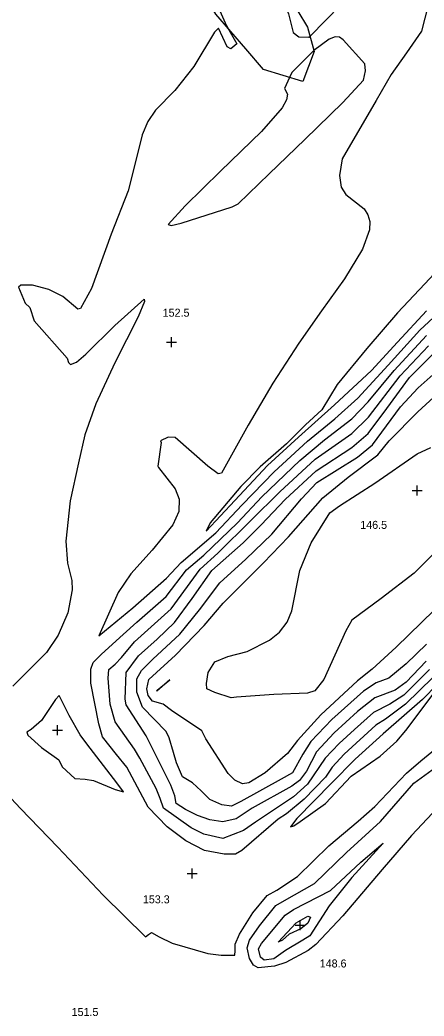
# Model space of a CAD drawing. Extents: x 1467615 to 2003689, y 770235 to 1108726.
# Drawn here: x 2001976.7 to 2002077.7, y 772192.5 to 772441.5 of the extents above; entities that cross this region are included whole.
import ezdxf

# ---------------------------------------------------------------- set-up
doc = ezdxf.new("R2010")
doc.units = 0
for name, color, linetype in [('RD_DTM_Major1', 7, 'Continuous'), ('RD_DTM_Minor1', 7, 'Continuous'), ('RD_DTM_Minor2', 7, 'Continuous'), ('RD_DTM_Obscure', 7, 'Continuous'), ('RD_DTM_Spot_Elev', 7, 'Continuous')]:
    doc.layers.add(name, color=color, linetype=linetype)

msp = doc.modelspace()

# ---------------------------------------------------------------- linework, layer by layer
at = {"layer": 'RD_DTM_Major1'}
for points in [[(2002078.21, 772281.19), (2002073.27, 772275.97), (2002070.52, 772274.01), (2002065.41, 772272.07), (2002061.03, 772268.67), (2002055.2, 772263.27), (2002050.82, 772258.58), (2002048.31, 772253.69), (2002046.61, 772251.43), (2002044.62, 772250), (2002034.71, 772244.45), (2002030.7, 772241.81), (2002027.37, 772241.06), (2002024.18, 772241.56), (2002021.09, 772242.63), (2002018.05, 772244.16), (2002015.72, 772245.68), (2002015.38, 772247.57), (2002014.44, 772250.26), (2002009.72, 772259.6), (2002008.2, 772262.53), (2002003.27, 772270.32), (2002003, 772271.76), (2002003.26, 772278.37), (2002006.29, 772282.57), (2002010.98, 772286.74), (2002015.31, 772290.9), (2002019.74, 772296.9), (2002024.63, 772303.88), (2002032.48, 772310.78), (2002037.01, 772315.28), (2002043.03, 772321.61), (2002050.71, 772328.76), (2002059.62, 772334.63), (2002063.72, 772338.13), (2002068.4, 772344.39), (2002074.09, 772352.16), (2002082.18, 772360.19)], [(2002067.49, 772235.7), (2002059.62, 772227.15), (2002054.02, 772220.07), (2002049.12, 772212.55), (2002047.37, 772211.47), (2002043.07, 772208.88), (2002040.14, 772206.85), (2002037.73, 772206.52), (2002036.85, 772207.25), (2002036.34, 772209.35), (2002037.05, 772210.65), (2002042.95, 772217.77), (2002045.05, 772219.12), (2002054.3, 772223.91), (2002061.89, 772230.99), (2002067.49, 772235.7)]]:
    msp.add_lwpolyline(points, dxfattribs=at)
at = {"layer": 'RD_DTM_Minor1'}
for points in [[(2002078.7, 772445.16), (2002077.07, 772438.66), (2002073.28, 772433.25), (2002069.5, 772427.84), (2002065.71, 772421.35), (2002057.24, 772406.79), (2002056.57, 772402.63), (2002056.95, 772399.71), (2002058.12, 772397.83), (2002062.71, 772394.28), (2002063.65, 772392.82), (2002064.12, 772391.09), (2002064.05, 772389.06), (2002062.28, 772384.21), (2002057.81, 772376.81), (2002052.07, 772368.81), (2002046.38, 772360.73), (2002039.89, 772350.74), (2002033.78, 772340.19), (2002027.05, 772328.25), (2002026.22, 772328.04), (2002023.69, 772329.96), (2002015.51, 772337.09), (2002013.77, 772337.19), (2002011.8, 772336.33), (2002011.95, 772335.86), (2002011.19, 772329.94), (2002011.29, 772329.65), (2002015.48, 772324.32), (2002016.47, 772321.68), (2002016.4, 772318.65), (2002014.93, 772315.32), (2002009.78, 772308.97), (2002004.45, 772303.04), (2002001.26, 772298.35), (2001996.37, 772287.59), (2002004.93, 772294.59), (2002013.31, 772302), (2002016.97, 772305.87), (2002025.69, 772313.32), (2002032.23, 772320.32), (2002040.26, 772328.56), (2002048.58, 772336.24), (2002055.37, 772341.79), (2002061.17, 772346.92), (2002068.76, 772355.23), (2002076.66, 772363.92), (2002084.53, 772371.33)], [(2002049.21, 772437.44), (2002056.93, 772445.27)], [(2002131.59, 772445.11), (2002128.82, 772441.07), (2002123.24, 772433.92), (2002118.98, 772427), (2002113.04, 772414.08), (2002109.63, 772407.52), (2002106.51, 772403.59), (2002101.57, 772399.04), (2002099.77, 772398.07), (2002097.91, 772397.78), (2002096.02, 772398.33), (2002092.6, 772400.79), (2002089.79, 772402.84), (2002088.99, 772399.64), (2002086.83, 772393.81), (2002088.06, 772392.44), (2002088.65, 772391.12), (2002088.61, 772389.2), (2002087.46, 772386.52), (2002084.9, 772383.04), (2002077.87, 772375.5), (2002071.07, 772368.29), (2002063.39, 772359.35)], [(2002028.55, 772439.6), (2002030.92, 772435.5), (2002029.42, 772434.29), (2002028.49, 772434.8), (2002026.34, 772439.43), (2002025.36, 772438.42), (2002020.17, 772429.86), (2002015.39, 772423.89), (2002010.61, 772418.96), (2002008.68, 772416.14), (2002007.25, 772412.79), (2002005.52, 772405.69), (2002003.75, 772398.81), (2001999.48, 772387.98), (2001994.56, 772374.37), (2001991.84, 772369.36), (2001991.19, 772369.23), (2001987.41, 772372.4), (2001983.9, 772374.15), (2001979.8, 772375.18), (2001976.92, 772375.18), (2001976.32, 772374.73), (2001978.03, 772370.73), (2001979.2, 772369.59), (2001980.24, 772366.31), (2001988.51, 772356.95), (2001988.84, 772355.85), (2001989.29, 772355.37), (2001990.85, 772355.96), (2001993.16, 772357.98), (2002000.44, 772365.12), (2002007.71, 772371.73), (2002007.81, 772371.16), (2002006.24, 772367.31), (2002000.38, 772355.8), (2001995.63, 772345.54), (2001992.9, 772337.83), (2001991.32, 772330.82), (2001989.24, 772321.31), (2001988.12, 772311.23), (2001988.61, 772305.72), (2001989.62, 772301.37), (2001989.76, 772299.02), (2001988.66, 772293.34), (2001986.28, 772287.7), (2001983.31, 772283.43), (2001974.95, 772275.01)], [(2002044.07, 772427.13), (2002042.86, 772424.4), (2002043.57, 772422.95), (2002043.34, 772421.55), (2002042.24, 772419.51), (2002037.05, 772413.63), (2002026.79, 772403.74), (2002017.96, 772395.02), (2002013.78, 772390.33), (2002014.48, 772390.12), (2002016.99, 772390.68), (2002029.77, 772394.75), (2002031.28, 772395.51), (2002039.03, 772403.04), (2002047.88, 772411.62), (2002057.44, 772420.9), (2002062.56, 772426.43), (2002063.08, 772428.78), (2002062.9, 772430.53), (2002057.49, 772436.54), (2002056.57, 772437.15), (2002055.46, 772437.26), (2002053.98, 772436.7), (2002050.19, 772433.87)], [(2002063.39, 772359.35), (2002055.96, 772350.36), (2002052.12, 772344.07), (2002048.11, 772340.28), (2002043.3, 772335.58), (2002036.71, 772329.79), (2002031.9, 772324.89), (2002024.22, 772315.76), (2002023.21, 772313.73), (2002030.39, 772321.42), (2002038.6, 772330.15), (2002046.31, 772337.24), (2002055.28, 772345.32), (2002064.61, 772353.86), (2002071.11, 772360.96), (2002078.3, 772368.83)], [(2002079.98, 772277.2), (2002073.08, 772270.5), (2002068.03, 772266.73), (2002065.62, 772265.23), (2002057.75, 772258.02), (2002054.74, 772254.71), (2002053.06, 772252.25), (2002047.76, 772246.69), (2002043.31, 772243.08), (2002041.22, 772241.74), (2002032.13, 772233.94), (2002030.58, 772233.02), (2002027.78, 772232.95), (2002022.84, 772233.89), (2002018.17, 772236.3), (2002013.49, 772239.78), (2002008.75, 772244.71), (2002003.37, 772254.7), (2002000.82, 772257.88), (2001997.36, 772262.33), (2001996.37, 772265.57), (2001994.39, 772275.72), (2001994.38, 772279.26), (2001994.97, 772280.9), (2001997.09, 772283), (2002002.52, 772287.85), (2002005.89, 772290.99), (2002013.24, 772297.41), (2002018.36, 772304.05), (2002022.69, 772307.75), (2002031.06, 772315.82), (2002037.17, 772322.31), (2002046.64, 772331.38), (2002052.8, 772336.57), (2002059.68, 772341.77), (2002063.75, 772346.06), (2002070.24, 772353.89), (2002078.33, 772362.6)], [(2002079.05, 772279.12), (2002072.63, 772272.72), (2002069.17, 772270.44), (2002065.1, 772268.43), (2002060.3, 772264.18), (2002056.48, 772260.65), (2002052.98, 772256.98), (2002048.59, 772250.47), (2002045.05, 772247.3), (2002035.57, 772241.02), (2002032.57, 772238.87), (2002027.44, 772236.92), (2002022.65, 772238), (2002019.49, 772239.57), (2002012.61, 772244.5), (2002011.75, 772246.93), (2002010.71, 772249.43), (2002006.62, 772256.98), (2002005.31, 772259.27), (2002000.51, 772266.09), (2001999.25, 772270.51), (2001998.71, 772276.95), (2001998.95, 772279.12), (2002000.46, 772280.51), (2002002.07, 772282.12), (2002005.31, 772286.08), (2002014.48, 772294.3), (2002021.76, 772304.23), (2002026.17, 772308.19), (2002034.41, 772316.35), (2002041.66, 772323.51), (2002050.48, 772331.69), (2002059.69, 772338.13), (2002063.79, 772342.18), (2002071.72, 772352.54), (2002078.79, 772360.03)], [(2002078.36, 772285.47), (2002073.27, 772280.57), (2002068.92, 772276.94), (2002065.75, 772275.81), (2002062.56, 772273.72), (2002054.68, 772266.62), (2002049.38, 772261.17), (2002047.39, 772258.02), (2002044.8, 772253.35), (2002042.03, 772251.73), (2002031.87, 772246.17), (2002029.54, 772245), (2002027.12, 772245.35), (2002024.19, 772246.67), (2002021.99, 772248.83), (2002019.86, 772250.81), (2002017.36, 772252.3), (2002015.85, 772255.8), (2002015.09, 772258.39), (2002013.95, 772262.02), (2002013.25, 772263.65), (2002007.36, 772269.72), (2002005.92, 772273.46), (2002005.94, 772276.82), (2002007.07, 772278.93), (2002009.93, 772281.7), (2002016.64, 772287.98), (2002021.55, 772294.07), (2002026.69, 772300.79), (2002033.13, 772306.71), (2002039.63, 772312.93), (2002047.03, 772321.76), (2002050.94, 772325.84), (2002061.04, 772332.24), (2002064.81, 772335.3), (2002071.82, 772344.79), (2002076.26, 772349.52), (2002084.5, 772356.9)], [(2002080.25, 772293.93), (2002070.74, 772284.71), (2002064.71, 772279.24), (2002061.03, 772276.32), (2002051.93, 772267.82), (2002046.08, 772261.4), (2002043.58, 772258.14), (2002038, 772253.3), (2002033.92, 772250.79), (2002032.3, 772250.54), (2002030.43, 772251.49), (2002028.78, 772253.13), (2002023.15, 772261.8), (2002022.14, 772263.83), (2002014.61, 772268.93), (2002012.47, 772270.48), (2002009.85, 772271.25), (2002008.72, 772272.66), (2002008.44, 772274.34), (2002008.94, 772276.61), (2002015.56, 772282.69), (2002022.7, 772290.11), (2002027.52, 772295.69), (2002037.59, 772305.8), (2002043.79, 772312.3), (2002052.43, 772322.06), (2002058.7, 772327.25), (2002066.19, 772332.8), (2002068.99, 772336.29), (2002076.18, 772343.51), (2002086.22, 772352.77)], [(2002046.65, 772303.86), (2002049.5, 772310.76), (2002054.12, 772318.34), (2002056.58, 772320.07), (2002065.42, 772325.74), (2002075.96, 772333.04), (2002079.4, 772334.62)], [(2002082.64, 772310.6), (2002075.21, 772303.18), (2002067.01, 772296.88), (2002059.66, 772291.46), (2002058.19, 772288.77), (2002052.65, 772276.63), (2002050.38, 772273.82), (2002048.55, 772273.26), (2002040.14, 772272.89), (2002030.86, 772272.19), (2002029.5, 772272.05), (2002025.44, 772273.42), (2002023.38, 772274.29), (2002023.3, 772275.63), (2002023.77, 772278.39), (2002025.39, 772281.09), (2002028.69, 772282.42), (2002033.48, 772283.68), (2002039.08, 772286.44), (2002041.59, 772288.48), (2002043.51, 772290.94), (2002044.68, 772293.79), (2002046.65, 772303.86)], [(2002010.9, 772273.75), (2002011.03, 772274), (2002014.14, 772276.57), (2002010.93, 772273.69), (2002010.9, 772273.75)], [(2002081.09, 772275.44), (2002077.35, 772271.64), (2002067.45, 772263.1), (2002060.52, 772256.76), (2002054.59, 772250.74), (2002045.92, 772241.9), (2002044.32, 772239.81), (2002045.13, 772240.07), (2002046.74, 772241.17), (2002053.1, 772245.65), (2002059.45, 772252.49), (2002066.77, 772257.51), (2002070.92, 772261.24), (2002073.12, 772263.9), (2002080.48, 772273.61), (2002082.68, 772274.89)], [(2001987.28, 772254.84), (2001990.4, 772251.88), (2001992.97, 772251.71), (2001995.08, 772251.37), (2002000.5, 772249.16), (2002002.56, 772248.58), (2002000.9, 772250.79), (2001993.37, 772260.56), (2001991.71, 772262.8), (2001989.02, 772267.63), (2001986.48, 772272.66), (2001985.61, 772271.61), (2001982.05, 772266.4), (2001979.5, 772264.15), (2001978.45, 772263.45), (2001978.65, 772262.7), (2001982.09, 772259.64), (2001986.38, 772256.53), (2001987.28, 772254.84)], [(2001969.73, 772251.88), (2001976.84, 772244.43), (2001986.12, 772234.7), (2001997.5, 772222.77), (2002008.06, 772212.35), (2002008.83, 772212.88), (2002009.58, 772213.4), (2002011.47, 772212.31), (2002014.78, 772210.72), (2002023.67, 772208.17), (2002027, 772207.77), (2002030.43, 772207.78), (2002030.46, 772208.82), (2002030.46, 772210.5), (2002031.55, 772212.98), (2002034.94, 772218.34), (2002038.46, 772222.63), (2002040.94, 772223.97), (2002046.05, 772227.38), (2002053.93, 772235.04), (2002061.2, 772241.24), (2002065.42, 772244.89), (2002073.29, 772253.26), (2002076.92, 772256.32), (2002080.55, 772259.34)], [(2002085.06, 772248.79), (2002074.59, 772237.62), (2002067.24, 772229.15), (2002057.37, 772217.6), (2002050.66, 772210.43), (2002048.76, 772208.91), (2002043.17, 772205.93), (2002040.36, 772205.03), (2002036.27, 772204.55), (2002035.06, 772205.24), (2002034.07, 772206.94), (2002033.45, 772209.59), (2002034.09, 772211.5), (2002036.59, 772215.04), (2002040.67, 772220.16), (2002042.8, 772221.42), (2002050.29, 772225.63), (2002058.28, 772233.36), (2002066.84, 772241.19), (2002075.19, 772250.69), (2002084.33, 772257.36)], [(2002044, 772212.95), (2002042.36, 772211.48), (2002041.24, 772211.01), (2002045.74, 772215.79), (2002048.68, 772217.47), (2002049.32, 772217.24), (2002048.65, 772215.75), (2002046.92, 772214.36), (2002044, 772212.95)]]:
    msp.add_lwpolyline(points, dxfattribs=at)
at = {"layer": 'RD_DTM_Minor2'}
for points in [[(2002030.61, 772473.08), (2002029.48, 772470.91), (2002027.97, 772470.06), (2002027.72, 772469.67), (2002029.3, 772461.58), (2002030.38, 772458.32), (2002031.92, 772455.34), (2002033.96, 772452.98), (2002038.46, 772449.89), (2002042.05, 772447.39), (2002043.84, 772443.04), (2002044.96, 772438.32), (2002046.39, 772437.3), (2002048.93, 772437.16), (2002049.21, 772437.44)], [(2002018.98, 772462.66), (2002022.7, 772452.67), (2002028.31, 772440.02), (2002028.55, 772439.6)], [(2002050.19, 772433.87), (2002049.88, 772433.64), (2002044.63, 772428.37), (2002044.07, 772427.13)]]:
    msp.add_lwpolyline(points, dxfattribs=at)
at = {"layer": 'RD_DTM_Obscure'}
msp.add_lwpolyline([(2002037.57, 772429.15), (2002033.12, 772434.3), (2002025.65, 772442.97), (2002019.8, 772452.67), (2002016.69, 772465.45), (2002017.85, 772470.77), (2002023.98, 772475.34), (2002028.62, 772475.38), (2002033.78, 772469.4), (2002037.03, 772458.54), (2002043.77, 772447.8), (2002048.59, 772439.72), (2002050.26, 772433.61), (2002047.39, 772426.1), (2002037.57, 772429.15)], dxfattribs=at)
at = {"layer": 'RD_DTM_Spot_Elev'}
for p, q in [((2002013.29, 772360.98), (2002015.79, 772360.98)), ((2002014.54, 772359.73), (2002014.54, 772362.23)), ((2002074.73, 772323.86), (2002077.23, 772323.86)), ((2002075.98, 772322.61), (2002075.98, 772325.11)), ((2001984.85, 772263.96), (2001987.35, 772263.96)), ((2001986.1, 772262.71), (2001986.1, 772265.21)), ((2002019.76, 772226.94), (2002019.76, 772229.44)), ((2002018.51, 772228.19), (2002021.01, 772228.19)), ((2002046.76, 772214.01), (2002046.76, 772216.51)), ((2002045.51, 772215.26), (2002048.01, 772215.26))]:
    msp.add_line(p, q, dxfattribs=at)

# ---------------------------------------------------------------- texts
for s, p in [('152.5', (2002012.37, 772367.32)), ('146.5', (2002061.77, 772314.29)), ('153.3', (2002007.42, 772220.7)), ('148.6', (2002051.63, 772204.66)), ('151.5', (2001989.61, 772192.54))]:
    msp.add_text(s, height=2, dxfattribs=at).set_placement(p)

doc.saveas('drawing.dxf')
